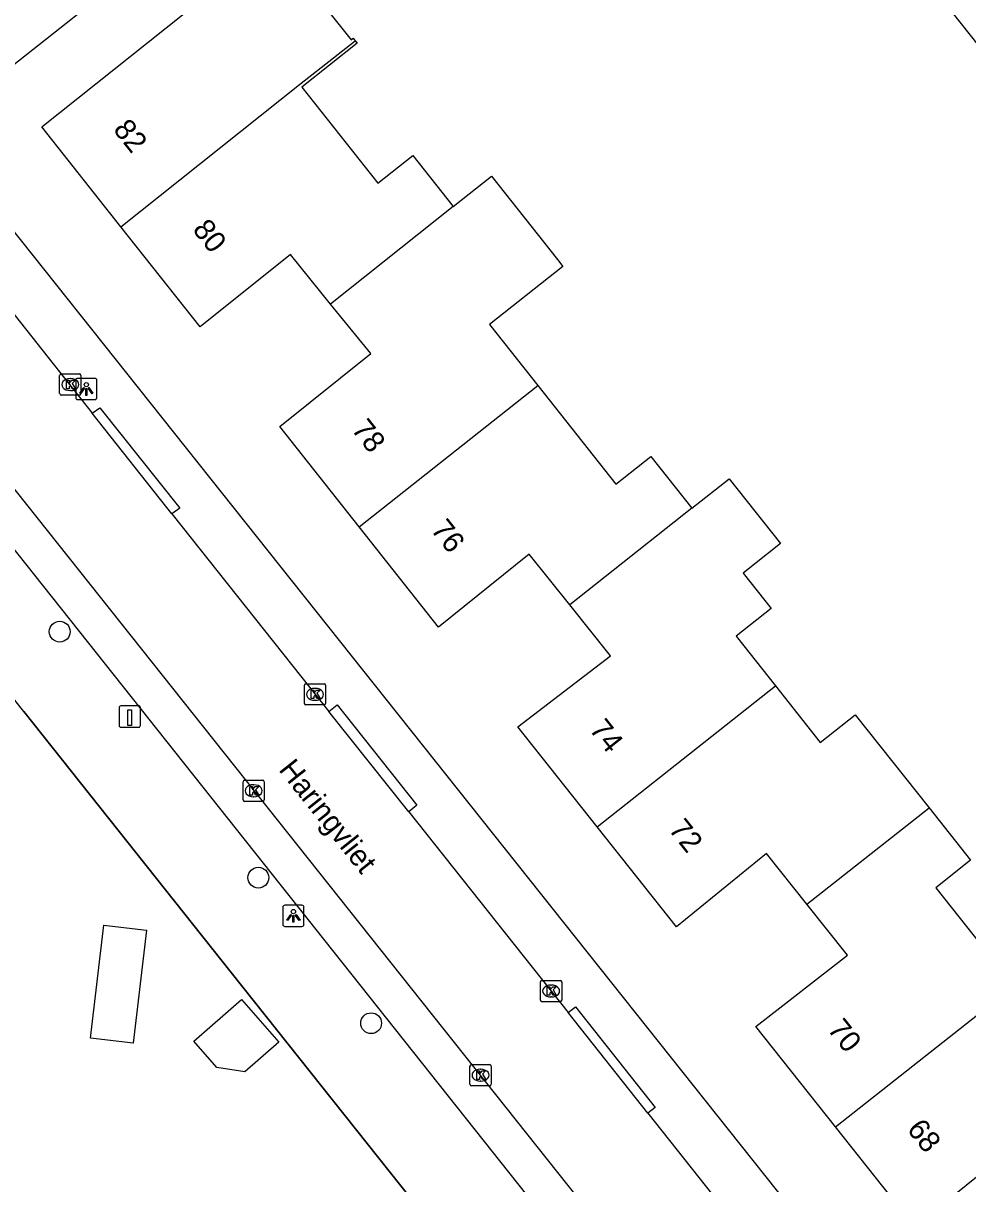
# Model space of a CAD drawing. Extents: x 157321 to 158827, y 386650 to 388532.
# Drawn here: x 157801.2 to 157845.6, y 387429.1 to 387483.7 of the extents above; entities that cross this region are included whole.
import ezdxf

# ---------------------------------------------------------------- set-up
doc = ezdxf.new("R2010")
doc.units = 0
for name, color, linetype in [('IMGEO_Boom', 7, 'Continuous'), ('IMGEO_Kolk', 7, 'Continuous'), ('IMGEO_Laadpaal', 7, 'Continuous'), ('IMGEO_Lichtpunt', 7, 'Continuous'), ('IMGEO_Muur', 7, 'Continuous'), ('IMGEO_Openbare_ruimte_label', 7, 'Continuous'), ('IMGEO_Pand', 7, 'Continuous'), ('IMGEO_Pand_nummerreeks', 7, 'Continuous'), ('IMGEO_Rijbaan_lokaal_open', 7, 'Continuous'), ('IMGEO_Voetpad_open', 7, 'Continuous')]:
    doc.layers.add(name, color=color, linetype=linetype)

msp = doc.modelspace()

# ---------------------------------------------------------------- linework, layer by layer
at = {"layer": 'IMGEO_Boom'}
for centre in [(157802.965, 387455.098), (157812.299, 387443.537), (157817.598, 387436.695)]:
    msp.add_circle(centre, 0.489, dxfattribs=at)
at = {"layer": 'IMGEO_Kolk'}
for p, q in [((157802.962, 387466.285), (157802.962, 387467.137)), ((157803.037, 387467.211), (157803.889, 387467.211)), ((157803.963, 387467.137), (157803.963, 387466.285)), ((157803.45, 387466.991), (157803.475, 387466.991)), ((157803.889, 387466.211), (157803.037, 387466.211)), ((157803.473, 387466.431), (157803.448, 387466.431)), ((157814.459, 387451.726), (157814.459, 387452.578)), ((157814.534, 387452.652), (157815.386, 387452.652)), ((157814.947, 387452.432), (157814.972, 387452.432)), ((157815.46, 387452.578), (157815.46, 387451.726)), ((157814.97, 387451.872), (157814.945, 387451.872)), ((157815.386, 387451.652), (157814.534, 387451.652)), ((157811.577, 387447.195), (157811.577, 387448.047)), ((157811.652, 387448.121), (157812.504, 387448.121)), ((157812.578, 387448.047), (157812.578, 387447.195)), ((157812.065, 387447.901), (157812.09, 387447.901)), ((157812.504, 387447.121), (157811.652, 387447.121)), ((157812.088, 387447.341), (157812.063, 387447.341)), ((157825.63, 387438.708), (157826.482, 387438.708)), ((157825.555, 387437.782), (157825.555, 387438.634)), ((157826.043, 387438.488), (157826.068, 387438.488)), ((157826.556, 387438.634), (157826.556, 387437.782)), ((157826.482, 387437.708), (157825.63, 387437.708)), ((157826.066, 387437.928), (157826.041, 387437.928)), ((157822.239, 387433.826), (157822.239, 387434.678)), ((157822.314, 387434.752), (157823.166, 387434.752)), ((157822.727, 387434.532), (157822.752, 387434.532)), ((157823.24, 387434.678), (157823.24, 387433.826)), ((157822.75, 387433.972), (157822.725, 387433.972)), ((157823.166, 387433.752), (157822.314, 387433.752))]:
    msp.add_line(p, q, dxfattribs=at)
for points in [[(157802.962, 387466.285), (157802.962, 387467.137)], [(157803.037, 387467.211), (157803.889, 387467.211)], [(157803.963, 387467.137), (157803.963, 387466.285)], [(157803.283, 387466.911), (157803.406, 387466.911), (157803.406, 387466.76), (157803.536, 387466.911), (157803.7, 387466.911), (157803.554, 387466.76), (157803.707, 387466.511), (157803.555, 387466.511), (157803.47, 387466.675), (157803.406, 387466.608), (157803.406, 387466.511), (157803.283, 387466.511), (157803.283, 387466.911)], [(157803.889, 387466.211), (157803.037, 387466.211)], [(157814.459, 387451.726), (157814.459, 387452.578)], [(157814.534, 387452.652), (157815.386, 387452.652)], [(157814.78, 387452.352), (157814.903, 387452.352), (157814.903, 387452.201), (157815.033, 387452.352), (157815.197, 387452.352), (157815.051, 387452.201), (157815.204, 387451.952), (157815.052, 387451.952), (157814.967, 387452.116), (157814.903, 387452.049), (157814.903, 387451.952), (157814.78, 387451.952), (157814.78, 387452.352)], [(157815.46, 387452.578), (157815.46, 387451.726)], [(157815.386, 387451.652), (157814.534, 387451.652)], [(157811.577, 387447.195), (157811.577, 387448.047)], [(157811.652, 387448.121), (157812.504, 387448.121)], [(157812.578, 387448.047), (157812.578, 387447.195)], [(157811.898, 387447.821), (157812.021, 387447.821), (157812.021, 387447.67), (157812.151, 387447.821), (157812.315, 387447.821), (157812.169, 387447.67), (157812.322, 387447.421), (157812.17, 387447.421), (157812.085, 387447.585), (157812.021, 387447.518), (157812.021, 387447.421), (157811.898, 387447.421), (157811.898, 387447.821)], [(157812.504, 387447.121), (157811.652, 387447.121)], [(157825.63, 387438.708), (157826.482, 387438.708)], [(157825.555, 387437.782), (157825.555, 387438.634)], [(157825.876, 387438.408), (157825.999, 387438.408), (157825.999, 387438.257), (157826.129, 387438.408), (157826.293, 387438.408), (157826.147, 387438.257), (157826.3, 387438.008), (157826.148, 387438.008), (157826.063, 387438.172), (157825.999, 387438.105), (157825.999, 387438.008), (157825.876, 387438.008), (157825.876, 387438.408)], [(157826.556, 387438.634), (157826.556, 387437.782)], [(157826.482, 387437.708), (157825.63, 387437.708)], [(157822.239, 387433.826), (157822.239, 387434.678)], [(157822.314, 387434.752), (157823.166, 387434.752)], [(157822.56, 387434.452), (157822.683, 387434.452), (157822.683, 387434.301), (157822.813, 387434.452), (157822.977, 387434.452), (157822.831, 387434.301), (157822.984, 387434.052), (157822.832, 387434.052), (157822.747, 387434.216), (157822.683, 387434.149), (157822.683, 387434.052), (157822.56, 387434.052), (157822.56, 387434.452)], [(157823.24, 387434.678), (157823.24, 387433.826)], [(157823.166, 387433.752), (157822.314, 387433.752)]]:
    msp.add_lwpolyline(points, dxfattribs=at)
for centre, start, end in [((157803.039, 387467.135), 91.552, 178.448), ((157803.039, 387467.135), 91.552, 178.448), ((157803.887, 387467.135), 1.552, 88.448), ((157803.887, 387467.135), 1.552, 88.448), ((157803.039, 387466.287), 181.552, 268.448), ((157803.039, 387466.287), 181.552, 268.448), ((157803.887, 387466.287), 271.552, 358.448), ((157803.887, 387466.287), 271.552, 358.448), ((157814.536, 387452.576), 91.552, 178.448), ((157814.536, 387452.576), 91.552, 178.448), ((157815.384, 387452.576), 1.552, 88.448), ((157815.384, 387452.576), 1.552, 88.448), ((157814.536, 387451.728), 181.552, 268.448), ((157814.536, 387451.728), 181.552, 268.448), ((157815.384, 387451.728), 271.552, 358.448), ((157815.384, 387451.728), 271.552, 358.448), ((157811.654, 387448.045), 91.552, 178.448), ((157811.654, 387448.045), 91.552, 178.448), ((157812.502, 387448.045), 1.552, 88.448), ((157812.502, 387448.045), 1.552, 88.448), ((157811.654, 387447.197), 181.552, 268.448), ((157811.654, 387447.197), 181.552, 268.448), ((157812.502, 387447.197), 271.552, 358.448), ((157812.502, 387447.197), 271.552, 358.448), ((157825.632, 387438.632), 91.552, 178.448), ((157825.632, 387438.632), 91.552, 178.448), ((157826.48, 387438.632), 1.552, 88.448), ((157826.48, 387438.632), 1.552, 88.448), ((157825.632, 387437.784), 181.552, 268.448), ((157825.632, 387437.784), 181.552, 268.448), ((157826.48, 387437.784), 271.552, 358.448), ((157826.48, 387437.784), 271.552, 358.448), ((157822.316, 387434.676), 91.552, 178.448), ((157822.316, 387434.676), 91.552, 178.448), ((157823.164, 387434.676), 1.552, 88.448), ((157823.164, 387434.676), 1.552, 88.448), ((157822.316, 387433.828), 181.552, 268.448), ((157822.316, 387433.828), 181.552, 268.448), ((157823.164, 387433.828), 271.552, 358.448), ((157823.164, 387433.828), 271.552, 358.448)]:
    msp.add_arc(centre, 0.0765, start, end, dxfattribs=at)
for centre, major_axis, ratio, start_param, end_param in [((157803.449, 387466.711), (-0.387, 0.002), 0.722429, 4.712389, 7.853982), ((157803.474, 387466.711), (-0.39, 0.002), 0.717154, 1.570796, 4.712389), ((157814.946, 387452.152), (-0.387, 0.002), 0.722429, 4.712389, 7.853982), ((157814.971, 387452.152), (-0.39, 0.002), 0.717154, 1.570796, 4.712389), ((157812.064, 387447.621), (-0.387, 0.002), 0.722429, 4.712389, 7.853982), ((157812.089, 387447.621), (-0.39, 0.002), 0.717154, 1.570796, 4.712389), ((157826.042, 387438.208), (-0.387, 0.002), 0.722429, 4.712389, 7.853982), ((157826.067, 387438.208), (-0.39, 0.002), 0.717154, 1.570796, 4.712389), ((157822.726, 387434.252), (-0.387, 0.002), 0.722429, 4.712389, 7.853982), ((157822.751, 387434.252), (-0.39, 0.002), 0.717154, 1.570796, 4.712389)]:
    msp.add_ellipse(centre, major_axis=major_axis, ratio=ratio, start_param=start_param, end_param=end_param, dxfattribs=at)
at = {"layer": 'IMGEO_Laadpaal'}
for p, q in [((157805.756, 387451.525), (157805.756, 387450.684)), ((157805.756, 387451.525), (157805.756, 387450.684)), ((157806.672, 387451.609), (157805.831, 387451.609)), ((157806.672, 387451.609), (157805.831, 387451.609)), ((157806.756, 387450.693), (157806.756, 387451.534)), ((157806.756, 387450.693), (157806.756, 387451.534)), ((157805.84, 387450.609), (157806.681, 387450.609)), ((157805.84, 387450.609), (157806.681, 387450.609))]:
    msp.add_line(p, q, dxfattribs=at)
msp.add_lwpolyline([(157806.171, 387451.422), (157806.331, 387451.422), (157806.331, 387450.689), (157806.171, 387450.689), (157806.171, 387451.422)], dxfattribs=at)
for centre, start, end in [((157805.834, 387451.531), 92.4484, 184.2845), ((157805.834, 387451.531), 92.4484, 184.2845), ((157806.678, 387451.531), 2.4484, 94.2845), ((157806.678, 387451.531), 2.4484, 94.2845), ((157805.834, 387450.687), 182.4484, 274.2845), ((157805.834, 387450.687), 182.4484, 274.2845), ((157806.678, 387450.687), 272.4484, 4.2845), ((157806.678, 387450.687), 272.4484, 4.2845)]:
    msp.add_arc(centre, 0.0779, start, end, dxfattribs=at)
at = {"layer": 'IMGEO_Lichtpunt'}
for p, q in [((157803.716, 387466.908), (157803.716, 387466.101)), ((157803.716, 387466.908), (157803.716, 387466.101)), ((157804.618, 387467.003), (157803.81, 387467.003)), ((157804.618, 387467.003), (157803.81, 387467.003)), ((157804.712, 387466.101), (157804.712, 387466.908)), ((157804.712, 387466.101), (157804.712, 387466.908)), ((157803.81, 387466.007), (157804.618, 387466.007)), ((157803.81, 387466.007), (157804.618, 387466.007)), ((157813.447, 387442.144), (157813.447, 387441.337)), ((157813.447, 387442.144), (157813.447, 387441.337)), ((157814.349, 387442.239), (157813.541, 387442.239)), ((157814.349, 387442.239), (157813.541, 387442.239)), ((157814.443, 387441.337), (157814.443, 387442.144)), ((157814.443, 387441.337), (157814.443, 387442.144)), ((157813.541, 387441.243), (157814.349, 387441.243)), ((157813.541, 387441.243), (157814.349, 387441.243))]:
    msp.add_line(p, q, dxfattribs=at)
for points in [[(157804.09, 387466.572), (157804.129, 387466.544), (157803.941, 387466.282), (157803.903, 387466.309), (157804.09, 387466.572)], [(157804.192, 387466.524), (157804.239, 387466.524), (157804.239, 387466.202), (157804.192, 387466.202), (157804.192, 387466.524)], [(157804.302, 387466.544), (157804.34, 387466.571), (157804.527, 387466.309), (157804.488, 387466.281), (157804.302, 387466.544)], [(157813.821, 387441.808), (157813.86, 387441.78), (157813.672, 387441.518), (157813.634, 387441.545), (157813.821, 387441.808)], [(157813.923, 387441.76), (157813.97, 387441.76), (157813.97, 387441.438), (157813.923, 387441.438), (157813.923, 387441.76)], [(157814.033, 387441.78), (157814.071, 387441.807), (157814.258, 387441.545), (157814.219, 387441.517), (157814.033, 387441.78)]]:
    msp.add_lwpolyline(points, dxfattribs=at)
for centre in [(157804.215, 387466.706), (157813.946, 387441.942)]:
    msp.add_circle(centre, 0.0994, dxfattribs=at)
for centre, start, end in [((157803.81, 387466.908), 90, 180), ((157803.81, 387466.908), 90, 180), ((157804.618, 387466.908), 0, 90), ((157804.618, 387466.908), 0, 90), ((157803.81, 387466.101), 180, 270), ((157803.81, 387466.101), 180, 270), ((157804.618, 387466.101), 270, 0), ((157804.618, 387466.101), 270, 360), ((157813.541, 387442.144), 90, 180), ((157813.541, 387442.144), 90, 180), ((157814.349, 387442.144), 0, 90), ((157814.349, 387442.144), 0, 90), ((157813.541, 387441.337), 180, 270), ((157813.541, 387441.337), 180, 270), ((157814.349, 387441.337), 270, 0), ((157814.349, 387441.337), 270, 360)]:
    msp.add_arc(centre, 0.0946, start, end, dxfattribs=at)
at = {"layer": 'IMGEO_Muur'}
for points in [[(157801.273, 387451.34), (157811.017, 387439.083)], [(157811.017, 387439.083), (157821.666, 387425.688)]]:
    msp.add_lwpolyline(points, dxfattribs=at)
at = {"layer": 'IMGEO_Pand'}
for points in [[(157847.39, 387481.078), (157843.224, 387486.343), (157844.153, 387487.078), (157842.144, 387489.617), (157842.786, 387490.125)], [(157805.844, 387474.121), (157802.118, 387478.821), (157810.506, 387485.511), (157810.593, 387485.401), (157812.074, 387486.578), (157813.839, 387486.46), (157816.656, 387482.913), (157816.75, 387482.988), (157816.841, 387482.873)], [(157805.844, 387474.121), (157814.233, 387480.819), (157816.841, 387482.873)], [(157816.841, 387482.873), (157816.937, 387482.753), (157814.344, 387480.692), (157817.915, 387476.183), (157819.552, 387477.48), (157821.45, 387475.083)], [(157821.45, 387475.083), (157823.251, 387476.51), (157826.356, 387472.591), (157826.613, 387472.266), (157823.16, 387469.531), (157825.426, 387466.67)], [(157821.45, 387475.083), (157815.696, 387470.49)], [(157815.696, 387470.49), (157813.805, 387472.819), (157809.568, 387469.423), (157805.844, 387474.121)], [(157817.037, 387460.026), (157813.308, 387464.739), (157817.58, 387468.17), (157815.696, 387470.49)], [(157817.037, 387460.026), (157825.426, 387466.67)], [(157825.426, 387466.67), (157829.102, 387462.029), (157830.739, 387463.325), (157832.664, 387460.895)], [(157832.664, 387460.895), (157834.417, 387462.285), (157836.833, 387459.239), (157835.078, 387457.847), (157836.396, 387456.184), (157834.751, 387454.881), (157836.598, 387452.55)], [(157832.664, 387460.895), (157826.935, 387456.352)], [(157826.935, 387456.352), (157825.028, 387458.745), (157820.768, 387455.311), (157817.037, 387460.026)], [(157828.22, 387445.925), (157824.488, 387450.623), (157828.84, 387453.962), (157826.935, 387456.352)], [(157828.22, 387445.925), (157836.598, 387452.55)], [(157836.598, 387452.55), (157838.703, 387449.893), (157840.347, 387451.196), (157843.819, 387446.813)], [(157838.079, 387442.287), (157843.819, 387446.813)], [(157843.819, 387446.813), (157845.762, 387444.36), (157844.126, 387443.063), (157847.794, 387438.433)], [(157838.079, 387442.287), (157836.173, 387444.668), (157831.949, 387441.229), (157828.22, 387445.925)], [(157839.411, 387431.832), (157835.675, 387436.54), (157839.989, 387439.9), (157838.079, 387442.287)], [(157805.039, 387441.301), (157807.048, 387441.062), (157806.416, 387435.757), (157804.406, 387435.997), (157805.039, 387441.301)], [(157839.411, 387431.832), (157847.794, 387438.433)], [(157809.264, 387435.855), (157811.505, 387437.815), (157813.263, 387435.804), (157811.665, 387434.407), (157810.354, 387434.608), (157809.264, 387435.855)], [(157849.307, 387428.187), (157847.41, 387430.562), (157843.144, 387427.129), (157839.411, 387431.832)]]:
    msp.add_lwpolyline(points, dxfattribs=at)
at = {"layer": 'IMGEO_Rijbaan_lokaal_open'}
for points in [[(157796.204, 387475.829), (157804.483, 387465.37)], [(157808.24, 387460.636), (157804.483, 387465.37)], [(157798.966, 387464.127), (157834.194, 387419.818)], [(157808.24, 387460.636), (157815.615, 387451.353)], [(157819.362, 387446.636), (157815.615, 387451.353)], [(157819.362, 387446.636), (157826.855, 387437.199)], [(157830.601, 387432.471), (157826.855, 387437.199)], [(157830.601, 387432.471), (157838.017, 387423.103)]]:
    msp.add_lwpolyline(points, dxfattribs=at)
at = {"layer": 'IMGEO_Voetpad_open'}
for points in [[(157799.439, 387480.688), (157807.747, 387487.251), (157815.987, 387493.76), (157823.234, 387499.485), (157830.533, 387505.25), (157839.124, 387512.036)], [(157839.999, 387424.65), (157798.908, 387476.281)], [(157804.483, 387465.37), (157804.845, 387465.618), (157808.602, 387460.907), (157808.24, 387460.636)], [(157829.84, 387415.407), (157821.666, 387425.688), (157811.017, 387439.083), (157801.273, 387451.34), (157792.621, 387462.222)], [(157831.13, 387420.795), (157799.299, 387460.867)], [(157815.615, 387451.353), (157816.006, 387451.663), (157819.753, 387446.946), (157819.362, 387446.636)], [(157826.855, 387437.199), (157827.204, 387437.463), (157830.949, 387432.741), (157830.601, 387432.471)]]:
    msp.add_lwpolyline(points, dxfattribs=at)

# ---------------------------------------------------------------- texts
at = {"layer": 'IMGEO_Openbare_ruimte_label'}
msp.add_text('Haringvliet', height=1, rotation=308.4629, dxfattribs=at).set_placement((157813.219, 387448.603))
at = {"layer": 'IMGEO_Pand_nummerreeks'}
for s, rotation, p in [('82', 308.4046, (157805.44, 387478.687)), ('80', 308.4046, (157809.169, 387473.983)), ('78', 308.3532, (157816.638, 387464.591)), ('76', 308.3532, (157820.366, 387459.879)), ('74', 308.4567, (157827.813, 387450.489)), ('72', 308.4577, (157831.542, 387445.794)), ('70', 308.4371, (157839.005, 387436.399)), ('68', 308.4371, (157842.739, 387431.694))]:
    msp.add_text(s, height=1, rotation=rotation, dxfattribs=at).set_placement(p)

doc.saveas('drawing.dxf')
